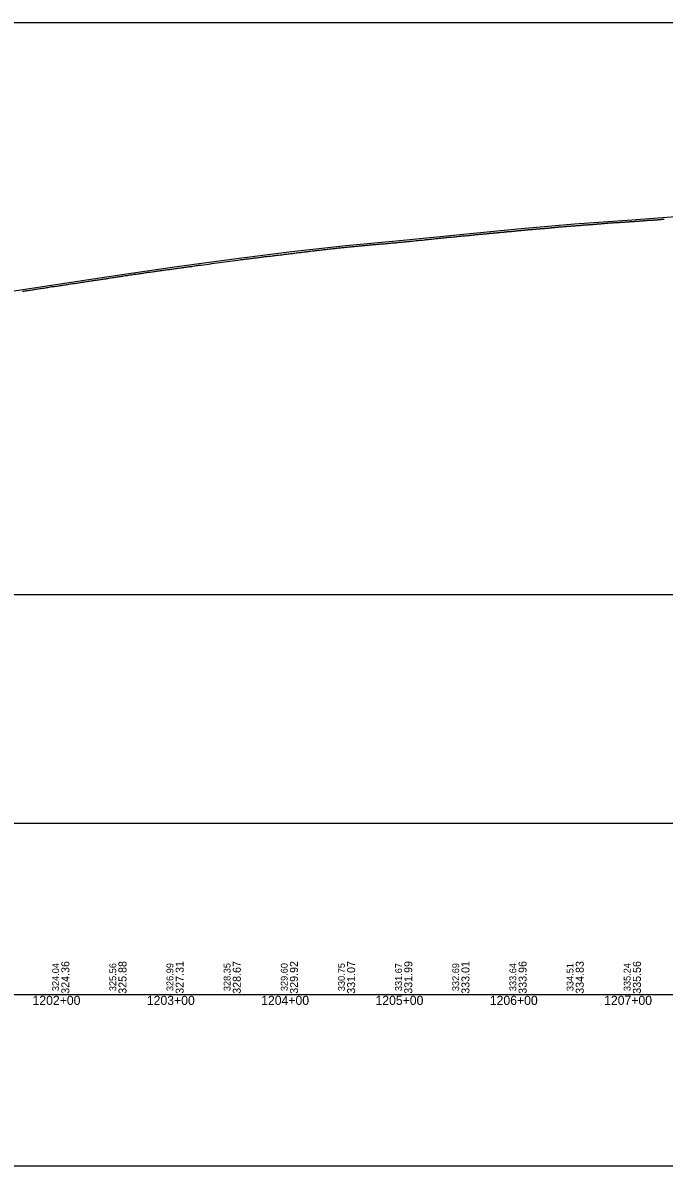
# Model space of a CAD drawing. Extents: x -3627 to 47473, y 2850 to 4350.
# Drawn here: x 7545 to 8106, y 2850 to 3850 of the extents above; entities that cross this region are included whole.
import ezdxf

# ---------------------------------------------------------------- set-up
doc = ezdxf.new("R2010")
doc.units = 0
for name, color, linetype in [('RD_DDB_Profile_EX', 7, 'Continuous'), ('RD_DDB_Profile_PR', 7, 'Continuous'), ('RD_DDB_StaTX', 7, 'Continuous'), ('RD_DDB_StripGrade', 7, 'Continuous'), ('RD_GPK_Profile_Cell', 7, 'Continuous'), ('RD_SHT_ShtClip', 7, 'Continuous')]:
    doc.layers.add(name, color=color, linetype=linetype)

msp = doc.modelspace()

# ---------------------------------------------------------------- linework, layer by layer
at = {"layer": 'RD_DDB_Profile_EX'}
for points in [[(7983.508481, 3668.80559), (7984.131754, 3668.868615), (7984.505253, 3668.962035), (7985.131901, 3668.99382), (7985.50841, 3668.99428), (7986.132477, 3669.05666), (7986.50759, 3669.094705), (7987.128847, 3669.157095), (7987.510654, 3669.21453), (7988.128954, 3669.27672), (7988.513777, 3669.31564), (7989.122307, 3669.37744), (7989.5107, 3669.37767), (7990.123519, 3669.377795), (7990.513686, 3669.35852), (7991.123644, 3669.419595), (7991.51678, 3669.43931), (7992.12377, 3669.5), (7992.51596, 3669.559515), (7993.120328, 3669.65), (7993.51893, 3669.66993), (7994.11448, 3669.729985), (7994.515986, 3669.729925), (7995.114596, 3669.759675), (7995.519153, 3669.840525), (7996.113987, 3669.9), (7996.522248, 3669.92041), (7997.115151, 3669.97956), (7997.52524, 3670), (7998.115255, 3670.02941), (7998.524254, 3670.07069), (7999.104724, 3670.129225), (7999.521464, 3670.15), (8000.105866, 3670.20827), (8000.524457, 3670.22907), (8001.10596, 3670.25797), (8001.52763, 3670.32112), (8002.105293, 3670.35), (8002.530728, 3670.37127), (8003.105382, 3670.428645), (8003.529524, 3670.45), (8004.096603, 3670.507115), (8004.52678, 3670.571505), (8005.096687, 3670.628405), (8005.529955, 3670.7151), (8006.095985, 3670.771785), (8006.533054, 3670.815555), (8007.097077, 3670.84376), (8007.536053, 3670.909735), (8008.09715, 3670.938125), (8008.539231, 3671.005), (8009.090923, 3671.061115), (8009.532289, 3671.08372), (8010.086593, 3671.13948), (8010.535389, 3671.16219), (8011.087657, 3671.2174), (8011.538472, 3671.2629), (8012.086896, 3671.290655), (8012.541573, 3671.404595), (8013.086952, 3671.459705), (8013.544674, 3671.48308), (8014.082634, 3671.537455), (8014.54225, 3671.537875), (8015.082714, 3671.565305), (8015.540821, 3671.635395), (8016.077355, 3671.68954), (8016.543923, 3671.73662), (8017.547008, 3671.837825), (8018.078479, 3671.864515), (8018.550023, 3671.912555), (8019.072536, 3671.93952), (8019.547779, 3671.963825), (8020.072689, 3672.01684), (8020.546034, 3672.0651), (8021.069054, 3672.091385), (8021.549053, 3672.11637), (8022.121174, 3672.17416), (8022.552015, 3672.217615), (8023.068574, 3672.269725), (8023.554889, 3672.29447), (8024.0638, 3672.320595), (8024.55263, 3672.369905), (8025.065053, 3672.37003), (8025.555527, 3672.42017), (8026.064472, 3672.471635), (8026.553471, 3672.496865), (8027.059915, 3672.547995), (8027.55625, 3672.573245), (8028.061322, 3672.598485), (8028.558975, 3672.64917), (8029.055916, 3672.69976), (8029.556687, 3672.725235), (8030.056405, 3672.77558), (8030.559437, 3672.801115), (8031.056895, 3672.85117), (8031.704485, 3672.88423), (8032.057428, 3672.90182), (8032.559719, 3672.978135), (8033.053073, 3673.02777), (8033.695225, 3673.130355), (8034.181194, 3673.130835)], [(8034.181194, 3673.130835), (8034.693387, 3673.156955), (8035.182365, 3673.20627), (8035.69649, 3673.20676), (8036.182898, 3673.25618), (8036.694332, 3673.307625), (8037.179693, 3673.356405), (8037.697179, 3673.382575), (8038.180956, 3673.45528), (8038.700026, 3673.481445), (8039.177443, 3673.48169), (8039.698038, 3673.53397), (8040.178096, 3673.558665), (8040.695991, 3673.63733), (8041.287797, 3673.69118), (8041.698743, 3673.71193), (8042.175542, 3673.712225), (8042.701359, 3673.7388), (8043.176916, 3673.76284), (8043.703975, 3673.76317), (8044.177665, 3673.811155), (8044.706928, 3673.86427), (8045.174363, 3673.888075), (8045.699474, 3673.9413), (8046.170493, 3673.988585), (8046.701948, 3674.015335), (8047.171982, 3674.08588), (8047.704336, 3674.139205), (8048.172851, 3674.186525), (8048.706678, 3674.21293), (8049.175044, 3674.23646), (8049.709065, 3674.26329), (8050.176535, 3674.286775), (8051.168123, 3674.39044), (8051.703587, 3674.470765), (8052.169115, 3674.541115), (8052.706079, 3674.56805), (8053.17072, 3674.591365), (8053.708242, 3674.671995), (8054.172324, 3674.695305), (8054.710405, 3674.776055), (8055.173929, 3674.822485), (8055.707147, 3674.8495), (8056.165048, 3674.8732), (8056.704764, 3674.900215), (8057.166769, 3674.94639), (8057.706706, 3674.946455), (8058.16849, 3674.9926), (8058.708648, 3675.046575), (8059.170211, 3675.069665), (8059.71059, 3675.069725), (8060.707365, 3675.17427), (8061.167762, 3675.2202), (8061.708721, 3675.246585), (8062.16574, 3675.292615), (8062.705811, 3675.31954), (8063.167578, 3675.319515), (8063.707536, 3675.34643), (8064.168815, 3675.36992), (8064.709585, 3675.36989), (8065.246075, 3675.39667), (8065.705785, 3675.419725), (8066.093363, 3675.465725), (8066.633452, 3675.519535), (8067.095254, 3675.565545), (8067.634896, 3675.61931), (8068.097146, 3675.64229), (8068.63634, 3675.695995), (8069.099037, 3675.718985), (8069.637784, 3675.74575), (8070.100933, 3675.745625), (8070.633662, 3675.772215), (8071.259601, 3675.818165), (8071.724431, 3675.864385), (8072.261118, 3675.89148), (8072.724544, 3675.91488), (8073.262663, 3675.96839), (8073.727046, 3675.991385), (8074.264179, 3676.018535), (8074.829387, 3676.069695), (8075.265888, 3676.091265), (8075.731046, 3676.11425), (8076.26202, 3676.168025), (8076.72269, 3676.190965), (8077.259077, 3676.21744), (8077.725504, 3676.240465), (8078.260566, 3676.24068), (8078.727035, 3676.26373), (8079.262055, 3676.34414), (8079.7286, 3676.39041), (8080.263734, 3676.41673), (8080.731731, 3676.463115), (8081.265199, 3676.48989), (8081.728955, 3676.51294), (8082.256875, 3676.56576), (8082.726826, 3676.588875), (8083.258341, 3676.642125), (8083.727545, 3676.68913), (8084.412698, 3676.73046), (8084.730779, 3676.76193), (8085.261278, 3676.78848)], [(8085.261278, 3676.78848), (8085.732951, 3676.81164), (8086.262927, 3676.83767), (8086.73173, 3676.88454), (8087.259649, 3676.91095), (8087.733902, 3676.93428), (8088.261087, 3677.01332), (8088.736078, 3677.060315), (8089.257473, 3677.13862), (8089.734511, 3677.18568), (8090.258901, 3677.238025), (8090.737024, 3677.30906), (8091.260533, 3677.33469), (8091.740814, 3677.3582), (8092.261963, 3677.35818), (8092.738583, 3677.357745), (8093.258782, 3677.38321), (8094.425774, 3677.43245), (8094.909954, 3677.48072), (8095.427002, 3677.48101), (8095.911427, 3677.52899), (8096.670273, 3677.733315), (8097.185833, 3677.75893), (8097.671968, 3677.782515), (8098.186074, 3677.756715), (8098.787665, 3677.811075), (8099.187478, 3677.831255), (8099.67424, 3677.83108), (8100.188049, 3677.856555), (8100.675991, 3677.904685), (8101.187993, 3677.95565), (8101.67248, 3678.028805), (8102.183634, 3678.079705), (8102.67384, 3678.07953), (8103.184862, 3678.130895), (8103.675191, 3678.179175), (8104.184604, 3678.255215), (8104.676604, 3678.304065), (8105.179761, 3678.30375), (8105.672961, 3678.32812)], [(7821.785603, 3653.143735), (7822.788503, 3653.28739), (7823.791388, 3653.393665), (7824.785514, 3653.49364), (7825.788312, 3653.587305), (7826.789924, 3653.68725), (7827.792824, 3653.787175), (7828.786966, 3653.93068), (7829.877165, 3653.993535), (7830.878695, 3654.1), (7831.872802, 3654.186945), (7832.875634, 3654.286885), (7833.878458, 3654.38691), (7834.872579, 3654.48029), (7835.874094, 3654.586785), (7836.876926, 3654.64336), (7837.87976, 3654.743325), (7838.873907, 3654.879895), (7839.875397, 3654.98652), (7840.878229, 3655.116155), (7841.881063, 3655.265965), (7842.875236, 3655.295335), (7843.87669, 3655.359075), (7844.790477, 3655.518375), (7845.579889, 3655.59719), (7846.359705, 3655.636645), (7847.146237, 3655.676075), (7847.931277, 3655.754525), (7848.826674, 3655.843835), (7849.821476, 3655.933), (7850.824083, 3656.083145), (7851.824472, 3656.17219), (7852.82707, 3656.14429), (7853.822233, 3656.22221), (7854.824746, 3656.344095), (7855.825108, 3656.443865), (7856.819963, 3656.51619), (7857.822569, 3656.60473), (7858.825176, 3656.693175), (7859.825501, 3656.754355), (7860.820296, 3656.81558), (7861.822902, 3656.915435), (7862.825508, 3656.96529), (7863.826129, 3657.10382), (7864.821047, 3657.20365), (7865.823554, 3657.30337), (7866.826159, 3657.341475), (7867.818768, 3657.47651), (7868.821374, 3657.526415), (7869.823979, 3657.626315), (7870.826584, 3657.72622), (7871.819092, 3657.826095), (7872.821697, 3657.952), (7873.824302, 3658.063855), (7874.613968, 3658.163945), (7875.614421, 3658.213805), (7876.617229, 3658.31387), (7877.620112, 3658.37577), (7878.615383, 3658.475685), (7879.615752, 3658.57573), (7880.618617, 3658.675635), (7881.613831, 3658.813535), (7882.616706, 3658.887795), (7883.61714, 3658.987725), (7884.619949, 3659.113245), (7885.615248, 3659.163115), (7886.618052, 3659.26318), (7887.618454, 3659.43768), (7888.613767, 3659.537635), (7889.616595, 3659.65), (7890.61947, 3659.712415), (7891.619788, 3659.86239), (7892.615115, 3659.962435), (7893.61799, 3660.012485), (7894.620795, 3660.062465), (7895.613658, 3660.15), (7896.616463, 3660.28752), (7897.619339, 3660.43767), (7898.622214, 3660.562605), (7899.614984, 3660.612575), (7900.546961, 3660.7), (7901.549775, 3660.812625), (7902.542377, 3660.95), (7903.544975, 3661.07456), (7904.547898, 3661.1373), (7905.550496, 3661.25), (7906.543423, 3661.37456), (7907.54602, 3661.48723), (7908.548505, 3661.587155), (7909.543994, 3661.674365), (7910.544028, 3661.72427), (7911.546951, 3661.86147), (7912.542128, 3661.974225), (7913.544733, 3662.08706), (7914.544955, 3662.18706), (7915.54755, 3662.28701), (7916.543069, 3662.411105), (7917.543071, 3662.46096), (7918.545666, 3662.523875), (7919.981364, 3662.69757), (7920.982346, 3662.810455)], [(7920.982346, 3662.810455), (7921.985708, 3662.873535), (7922.982413, 3662.959955), (7923.985785, 3663.04641), (7924.986438, 3663.186555), (7925.989799, 3663.296015), (7926.98655, 3663.395555), (7927.990205, 3663.495245), (7928.9908, 3663.581315), (7929.9949, 3663.644575), (7930.99826, 3663.694375), (7931.994335, 3663.794195), (7932.994875, 3663.98), (7933.998968, 3664.065285), (7935.002616, 3664.143215), (7935.998749, 3664.228795), (7936.999958, 3664.26385), (7938.003318, 3664.406775), (7939.006677, 3664.506625), (7940.003597, 3664.68543), (7941.004308, 3664.770705), (7942.007667, 3664.820605), (7943.011027, 3664.95576), (7944.008, 3665.04056), (7945.008355, 3665.105275), (7946.011713, 3665.220085), (7946.713579, 3665.28976), (7947.015781, 3665.31985), (7947.708984, 3665.38958), (7948.012402, 3665.404555), (7948.711082, 3665.5089), (7949.012699, 3665.539215), (7949.710412, 3665.573845), (7950.016057, 3665.60426), (7950.712143, 3665.63861), (7951.020119, 3665.684635), (7951.707605, 3665.753825), (7952.016485, 3665.769185), (7952.70997, 3665.83823), (7953.016729, 3665.915455), (7953.708631, 3665.984445), (7954.020784, 3666), (7954.710988, 3666.034395), (7955.024457, 3666.05), (7955.706226, 3666.11864), (7956.020882, 3666.134305), (7956.708592, 3666.20281), (7957.021067, 3666.20277), (7957.7072, 3666.270785), (7958.025116, 3666.33414), (7958.709557, 3666.402325), (7959.028472, 3666.418185), (7959.705127, 3666.48625), (7960.024948, 3666.518095), (7960.706898, 3666.61974), (7961.025767, 3666.683935), (7961.706058, 3666.7178), (7962.029449, 3666.75), (7962.708126, 3666.78382), (7963.032805, 3666.8), (7963.703162, 3666.86742), (7964.030034, 3666.9), (7964.705529, 3666.967325), (7965.030094, 3667), (7965.704632, 3667.06723), (7966.033449, 3667.1), (7966.706989, 3667.16713), (7967.036804, 3667.2), (7967.702083, 3667.233455), (7968.034418, 3667.283185), (7968.70416, 3667.383375), (7969.03442, 3667.38336), (7969.753339, 3667.44997), (7970.088474, 3667.53345), (7970.755236, 3667.56682), (7971.153908, 3667.633145), (7971.492013, 3667.633095), (7972.154067, 3667.633), (7972.495124, 3667.66708), (7973.154778, 3667.732885), (7973.498083, 3667.75), (7974.148445, 3667.84824), (7974.494577, 3667.865395), (7975.148622, 3667.930405), (7975.494216, 3667.98252), (7976.145854, 3668.04746), (7976.497176, 3668.082435), (7977.145992, 3668.147025), (7977.500237, 3668.23542), (7978.14613, 3668.3), (7978.503353, 3668.33578), (7979.140419, 3668.4), (7979.499883, 3668.41797), (7980.140576, 3668.481935), (7980.499336, 3668.5), (7981.137129, 3668.563585), (7981.502398, 3668.61826), (7982.137257, 3668.65), (7982.505516, 3668.668445), (7983.137847, 3668.731525), (7983.508481, 3668.80559)], [(7691.456517, 3636.90122), (7692.449393, 3637.00512), (7693.452145, 3637.298185), (7694.454888, 3637.450375), (7695.457001, 3637.59321), (7696.450366, 3637.636185), (7697.453109, 3637.74156), (7698.455218, 3637.94074), (7699.448588, 3638.08668), (7700.712656, 3638.16183), (7709.101701, 3639.28959), (7709.725127, 3639.39677), (7732.762972, 3642.49744), (7734.765581, 3642.841965), (7735.689262, 3642.93383), (7736.602581, 3643.025615), (7737.524312, 3643.11728), (7738.445032, 3643.30062), (7739.447784, 3643.34207), (7740.440507, 3643.52093), (7741.443259, 3643.62468), (7742.445997, 3643.724185), (7743.43872, 3643.873765), (7744.441472, 3643.969095), (7745.444211, 3644.12286), (7746.446085, 3644.26806), (7747.43984, 3644.410035), (7748.442578, 3644.61377), (7749.444463, 3644.61332), (7750.438054, 3644.72156), (7751.440792, 3644.87107), (7752.442663, 3644.97067), (7753.436268, 3645.11581), (7754.439022, 3645.260925), (7755.440863, 3645.31487), (7756.443596, 3645.509845), (7757.437237, 3645.6323), (7758.630629, 3645.713985), (7759.633284, 3645.854315), (7760.635543, 3645.988865), (7761.638162, 3646.078895), (7762.63082, 3646.242445), (7763.633439, 3646.287115), (7764.63318, 3646.38164), (7765.635701, 3646.57594), (7766.629186, 3646.72026), (7767.631753, 3646.804875), (7768.634278, 3646.85375), (7769.627827, 3647.00288), (7770.62937, 3647.171525), (7771.631934, 3647.235595), (7772.634455, 3647.35966), (7773.627659, 3647.576985), (7774.630185, 3647.630805), (7775.631721, 3647.75037), (7776.634237, 3647.914845), (7777.627846, 3648.058845), (7778.720202, 3648.15811), (7779.7227, 3648.3125), (7780.716675, 3648.36809), (7781.718117, 3648.52257), (7782.720556, 3648.671625), (7783.723051, 3648.726195), (7784.716581, 3648.80911), (7785.719486, 3649.075555), (7786.720896, 3649.141115), (7787.723329, 3649.28483), (7788.716932, 3649.4397), (7789.719834, 3649.484355), (7790.722329, 3649.68363), (7791.71589, 3649.80517), (7792.717269, 3649.848975), (7793.719702, 3649.992585), (7794.72266, 3650.142845), (7795.716236, 3650.297815), (7796.718733, 3650.402895), (7797.720019, 3650.46946), (7798.714134, 3650.602495), (7799.716568, 3650.724895), (7800.71906, 3650.847685), (7801.721491, 3651.014875), (7802.715169, 3651.11468), (7803.716884, 3651.220605), (7804.719311, 3651.320395), (7805.788712, 3651.432125), (7806.78277, 3651.576035), (7807.785556, 3651.676115), (7808.787249, 3651.825975), (7809.781303, 3651.887935), (7810.784202, 3651.981795), (7811.786988, 3652.131855), (7812.788665, 3652.275665), (7813.782735, 3652.38778), (7814.785634, 3652.487705), (7815.78852, 3652.575295), (7816.79132, 3652.68151), (7817.784168, 3652.781435), (7818.787068, 3652.881325), (7819.789953, 3652.981235), (7820.783969, 3653.081285), (7821.785603, 3653.143735)], [(7594.013395, 3622.74835), (7595.005742, 3622.94862), (7596.006973, 3623.049875), (7596.355168, 3623.11948), (7597.009741, 3623.249465), (7598.011204, 3623.29698), (7599.006155, 3623.44637), (7600.00916, 3623.645255), (7601.008009, 3623.792035), (7602.015606, 3623.991315), (7603.008578, 3624.141635), (7604.011995, 3624.28817), (7605.007289, 3624.33689), (7606.018057, 3624.537175), (7607.001708, 3624.732895), (7608.014447, 3624.884495), (7609.017477, 3624.984215), (7610.008392, 3625.130065), (7611.274328, 3625.32061), (7612.213161, 3625.453325), (7613.126036, 3625.54208), (7614.032535, 3625.76527), (7614.919107, 3625.847115), (7615.807653, 3625.977485), (7616.690093, 3626.062685), (7617.544407, 3626.139845), (7618.006284, 3626.270245), (7619.019161, 3626.472545), (7620.02219, 3626.719715), (7621.003085, 3626.864085), (7622.018581, 3627.01672), (7622.997405, 3627.20956), (7624.025029, 3627.35859), (7625.028059, 3627.46153), (7626.02142, 3627.50382), (7626.996668, 3627.74599), (7628.027491, 3627.907565), (7629.000966, 3628.05076), (7629.993769, 3628.153015), (7631.026912, 3628.403635), (7631.997765, 3628.54645), (7633.129931, 3628.745875), (7634.134577, 3628.896615), (7635.137574, 3628.950825), (7636.130864, 3629.10014), (7637.133515, 3629.194105), (7638.136523, 3629.478955), (7639.12983, 3629.57261), (7640.132465, 3629.67874), (7641.135462, 3629.938795), (7642.138472, 3630.084055), (7643.1318, 3630.17941), (7644.134413, 3630.282265), (7645.137411, 3630.475415), (7646.140421, 3630.620305), (7647.093349, 3630.71537), (7648.136049, 3630.82825), (7649.139047, 3631.067155), (7650.132416, 3631.16814), (7651.13542, 3631.373255), (7652.138001, 3631.515935), (7653.140998, 3631.706315), (7654.134391, 3631.815945), (7655.136956, 3631.910505), (7656.139954, 3632.05274), (7657.133348, 3632.21063), (7658.136367, 3632.352635), (7659.13891, 3632.4652), (7660.141908, 3632.6049), (7661.135324, 3632.74689), (7662.138344, 3632.90031), (7663.140866, 3633.04435), (7664.085679, 3633.186085), (7665.136979, 3633.301505), (7666.14, 3633.435665), (7667.14251, 3633.57699), (7668.135955, 3633.68324), (7669.138959, 3633.916865), (7670.14147, 3634.043225), (7671.144469, 3634.13692), (7672.137936, 3634.22808), (7673.140941, 3634.363665), (7674.14343, 3634.52269), (7675.136914, 3634.66886), (7676.139919, 3634.78102), (7677.142924, 3634.87706), (7678.145392, 3635.17845), (7679.138898, 3635.28018), (7680.085477, 3635.37342), (7681.088608, 3635.47722), (7681.466496, 3635.540015), (7682.459283, 3635.68612), (7683.462098, 3635.829255), (7684.464913, 3635.88389), (7685.467728, 3636.097425), (7686.460515, 3636.287605), (7687.46333, 3636.44849), (7688.458297, 3636.547645), (7689.451023, 3636.696835), (7690.453765, 3636.84282), (7691.456517, 3636.90122)], [(7544.448712, 3615.22107), (7545.441525, 3615.36973), (7546.443972, 3615.523465), (7547.445401, 3615.672935), (7548.447852, 3615.920195), (7549.440638, 3616.022125), (7550.443085, 3616.172545), (7551.445232, 3616.324465), (7552.438005, 3616.521845), (7553.439748, 3616.577355), (7554.441917, 3616.776335), (7555.444368, 3616.975365), (7556.437114, 3617.078425), (7557.43956, 3617.227475), (7558.441747, 3617.376565), (7559.444198, 3617.528265), (7560.436218, 3617.678135), (7561.438427, 3617.82855), (7562.440878, 3617.978975), (7563.443329, 3618.081685), (7564.45838, 3618.231995), (7565.438272, 3618.427955), (7566.44002, 3618.632405), (7567.432698, 3618.73173), (7568.434946, 3618.98116), (7569.437396, 3619.080635), (7570.439846, 3619.281105), (7571.432322, 3619.381505), (7572.434066, 3619.48114), (7573.436516, 3619.63666), (7574.438966, 3619.786225), (7575.431442, 3619.935775), (7576.433891, 3620.083895), (7577.436341, 3620.237365), (7578.428108, 3620.388455), (7579.015066, 3620.488735), (7580.017318, 3620.688495), (7581.01957, 3620.79015), (7582.020628, 3620.991235), (7583.013042, 3621.04261), (7584.015294, 3621.242435), (7585.01637, 3621.39258), (7586.018625, 3621.59257), (7587.009921, 3621.743735), (7588.011784, 3621.94383), (7589.014062, 3622.04458), (7590.015248, 3622.09628), (7591.007623, 3622.345965), (7592.009901, 3622.396975), (7593.011112, 3622.54807), (7594.013395, 3622.74835)]]:
    msp.add_lwpolyline(points, dxfattribs=at)
at = {"layer": 'RD_DDB_Profile_PR'}
for points in [[(7877.33, 3659.958), (7927.33, 3665.0295), (7977.33, 3669.793), (8027.33, 3674.1615), (8077.33, 3677.821), (8127.33, 3681.5105), (8177.33, 3684.6845), (8227.33, 3687.8535), (8277.33, 3690.2765), (8327.33, 3692.607), (8377.33, 3694.723), (8427.33, 3696.4635), (8477.33, 3697.563), (8527.33, 3698.427), (8577.33, 3698.934), (8627.33, 3699.4445), (8677.33, 3698.842)], [(7527.33, 3614.238), (7577.33, 3621.821), (7627.33, 3629.398), (7677.33, 3636.5335), (7727.33, 3643.366), (7777.33, 3649.6155), (7827.33, 3655.341), (7877.33, 3659.958)]]:
    msp.add_lwpolyline(points, dxfattribs=at)
at = {"layer": 'RD_GPK_Profile_Cell'}
msp.add_line((1000, 3000), (46705.077602, 3000), dxfattribs=at)
at = {"layer": 'RD_SHT_ShtClip'}
for points in [[(8500.165, 3350), (8500.165, 3850), (8500.165, 3850), (7000.33, 3850), (7000.33, 3350)], [(6980.33, 3150), (8520, 3150), (8520, 2850), (6980.33, 2850)]]:
    msp.add_lwpolyline(points, close=True, dxfattribs=at)

# ---------------------------------------------------------------- texts
at = {"layer": 'RD_DDB_StaTX'}
for s, p in [('1202+00', (7553.125471, 2991)), ('1203+00', (7653.125471, 2991)), ('1204+00', (7753.125471, 2991)), ('1205+00', (7853.125471, 2991)), ('1206+00', (7953.125471, 2991)), ('1207+00', (8053.125471, 2991))]:
    msp.add_text(s, height=8, dxfattribs=at).set_placement(p)
at = {"layer": 'RD_DDB_StripGrade'}
for s, height, p in [('324.04', 6, (7576.33, 3003.073688)), ('324.36', 7, (7585.33, 3000.75)), ('325.56', 6, (7626.33, 3003.073688)), ('325.88', 7, (7635.33, 3000.75)), ('326.99', 6, (7676.33, 3003.073688)), ('327.31', 7, (7685.33, 3000.75)), ('328.35', 6, (7726.33, 3003.073688)), ('328.67', 7, (7735.33, 3000.75)), ('329.60', 6, (7776.33, 3003.073688)), ('329.92', 7, (7785.33, 3000.75)), ('330.75', 6, (7826.33, 3003.073688)), ('331.07', 7, (7835.33, 3000.75)), ('331.67', 6, (7876.33, 3003.073688)), ('331.99', 7, (7885.33, 3000.75)), ('332.69', 6, (7926.33, 3003.073688)), ('333.01', 7, (7935.33, 3000.75)), ('333.64', 6, (7976.33, 3003.073688)), ('333.96', 7, (7985.33, 3000.75)), ('334.51', 6, (8026.33, 3003.073688)), ('334.83', 7, (8035.33, 3000.75)), ('335.24', 6, (8076.33, 3003.073688)), ('335.56', 7, (8085.33, 3000.75))]:
    msp.add_text(s, height=height, rotation=90, dxfattribs=at).set_placement(p)

doc.saveas('drawing.dxf')
